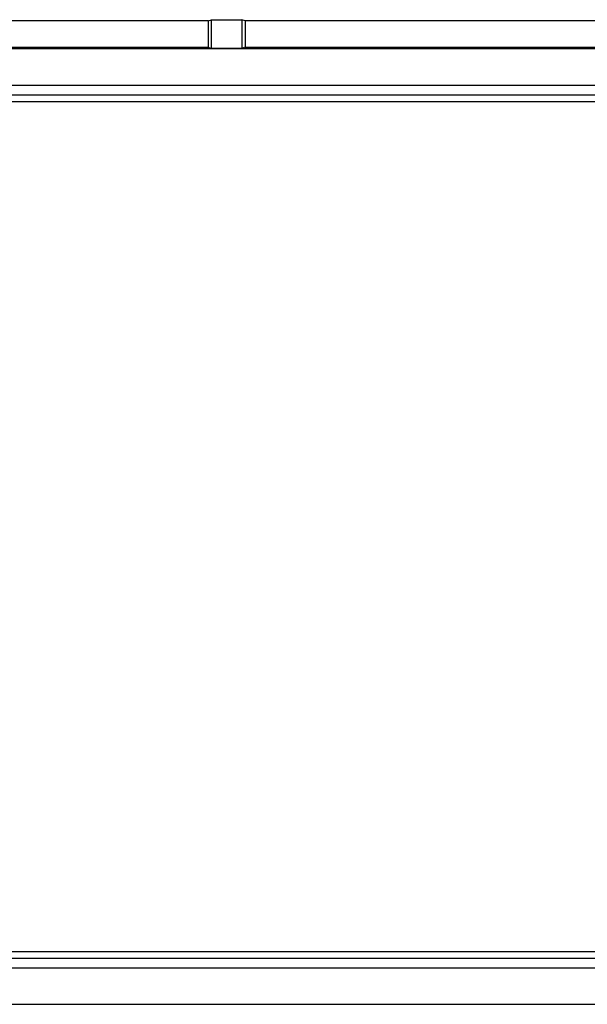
# Model space of a CAD drawing. Header units: millimetres. Extents: x -7023 to 53801, y 9849 to 33561.
# Tile 437 of 537: x 24754 to 24786, y 21871 to 21928. Entities that reach past the tile are written whole.
import ezdxf

# ---------------------------------------------------------------- set-up
doc = ezdxf.new("R2010")
doc.units = ezdxf.units.MM
doc.layers.add('IE_CCTV', color=6, linetype='Continuous')

msp = doc.modelspace()

# ---------------------------------------------------------------- linework, layer by layer
at = {"layer": 'IE_CCTV', "color": 7, "linetype": 'Continuous'}
for p, q in [((24764.472, 21927.923), (24737.432, 21927.923)), ((24764.472, 21927.923), (24764.672, 21927.998)), ((24764.472, 21927.923), (24764.472, 21926.424)), ((24764.672, 21926.349), (24764.672, 21927.998)), ((24764.672, 21927.998), (24766.409, 21927.998)), ((24766.409, 21927.998), (24766.409, 21926.349)), ((24766.609, 21927.923), (24766.409, 21927.998)), ((24766.609, 21927.923), (24766.609, 21926.424)), ((24793.65, 21927.923), (24766.609, 21927.923)), ((25013.301, 21926.312), (24722.021, 21926.312)), ((24737.432, 21926.424), (24764.472, 21926.424)), ((24764.472, 21926.424), (24764.672, 21926.349)), ((24766.409, 21926.349), (24764.672, 21926.349)), ((24766.609, 21926.424), (24766.409, 21926.349)), ((24766.609, 21926.424), (24793.65, 21926.424)), ((25013.335, 21924.219), (24722.021, 21924.219)), ((25013.479, 21923.649), (24721.844, 21923.649)), ((24721.844, 21923.298), (25013.479, 21923.298)), ((25013.479, 21874.351), (24721.844, 21874.351)), ((24721.844, 21874), (25013.479, 21874)), ((24721.987, 21873.43), (25013.301, 21873.43)), ((24722.021, 21871.337), (25013.301, 21871.337))]:
    msp.add_line(p, q, dxfattribs=at)

doc.saveas('drawing.dxf')
